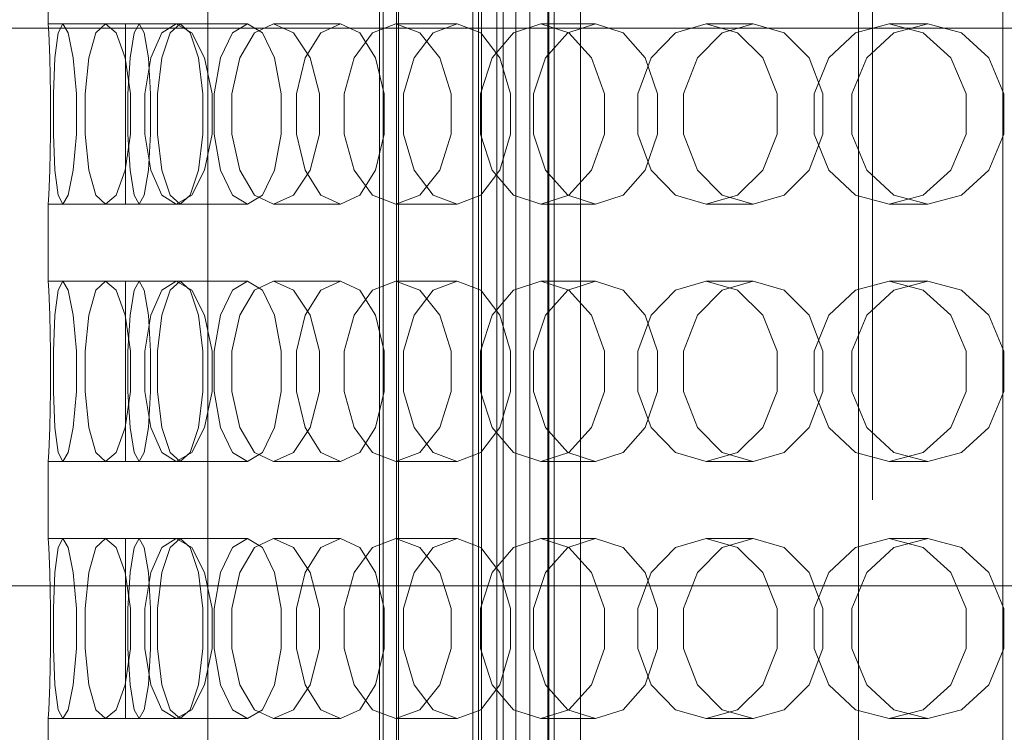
# Model space of a CAD drawing. Header units: millimetres. Extents: x -4395 to 65662, y -65530 to 6847.
# Tile 687 of 1034: x 24051 to 24281, y -18034 to -17868. Entities that reach past the tile are written whole.
import ezdxf

# ---------------------------------------------------------------- set-up
doc = ezdxf.new("R2010")
doc.units = ezdxf.units.MM
for name, color, linetype, lineweight in [('COTAS_P', 1, 'Continuous', 0), ('superior_briquetadora', 7, 'Continuous', 0), ('superior_C02', 7, 'Continuous', 0)]:
    doc.layers.add(name, color=color, linetype=linetype, lineweight=lineweight)
doc.dimstyles.new('R19_100', dxfattribs={"dimtxt": 250, "dimasz": 150, "dimexe": 150, "dimexo": 80, "dimgap": 100, "dimtad": 1, "dimtih": 1, "dimtoh": 1, "dimdsep": 46, "dimcen": 0.09, "dimadec": 0, "dimazin": 0, "dimtfac": 1, "dimtdec": 4, "dimtofl": 0, "dimtmove": 0, "dimatfit": 3, "dimfxl": 1, "dimtolj": 1, "dimtzin": 0, "dimarcsym": 0})

# ---------------------------------------------------------------- blocks, each defined once
blk = doc.blocks.new('DIM_R33_31')
at = {"layer": 'COTAS_P'}
for p, q in [((24250.07, -17080), (24400.07, -17035)), ((26750.07, -17080), (26600.07, -17035)), ((24250.07, -17980), (24250.07, -17080)), ((24250.07, -17080), (26750.07, -17080)), ((24250.07, -17080), (24400.07, -17125)), ((26750.07, -17080), (26600.07, -17125)), ((26750.07, -17980), (26750.07, -17080))]:
    blk.add_line(p, q, dxfattribs=at)
blk.add_text('2500 P', height=250, dxfattribs=at).set_placement((25500.07, -16980))

msp = doc.modelspace()

# ---------------------------------------------------------------- linework, layer by layer
at = {"layer": 'superior_briquetadora'}
for p, q in [((24156.817, -18160), (24156.817, -17800)), ((24246.817, -18160), (24246.817, -17800)), ((24135.067, -17805), (24135.067, -18195)), ((24139.067, -17805), (24139.067, -18195)), ((24095.067, -17816), (24095.067, -18194)), ((24057.817, -17851), (24057.817, -17869)), ((24075.817, -17869), (24057.817, -17869)), ((24057.817, -17869), (24057.923, -17871.08)), ((24061.173, -17869), (24060.089, -17871.08)), ((24079.019, -17869), (24061.173, -17869)), ((24061.173, -17869), (24062.468, -17871.08)), ((24071.183, -17869), (24068.927, -17871.08)), ((24088.57, -17869), (24071.183, -17869)), ((24071.183, -17869), (24073.644, -17871.08)), ((24075.817, -17871.08), (24075.817, -17869)), ((24077.83, -17871.08), (24079.019, -17869)), ((24080.209, -17871.08), (24079.019, -17869)), ((24087.676, -17869), (24084.286, -17871.08)), ((24086.211, -17871.08), (24088.57, -17869)), ((24104.306, -17869), (24087.676, -17869)), ((24087.676, -17869), (24091.261, -17871.08)), ((24090.928, -17871.08), (24088.57, -17869)), ((24100.819, -17871.08), (24104.306, -17869)), ((24107.792, -17871.08), (24104.306, -17869)), ((24110.369, -17869), (24105.904, -17871.08)), ((24125.957, -17869), (24110.369, -17869)), ((24110.369, -17869), (24115.017, -17871.08)), ((24121.402, -17871.08), (24125.957, -17869)), ((24130.513, -17871.08), (24125.957, -17869)), ((24138.875, -17869), (24133.411, -17871.08)), ((24153.155, -17869), (24138.875, -17869)), ((24138.875, -17869), (24144.506, -17871.08)), ((24147.608, -17871.08), (24153.155, -17869)), ((24158.702, -17871.08), (24153.155, -17869)), ((24172.705, -17869), (24166.336, -17871.08)), ((24185.433, -17869), (24172.705, -17869)), ((24172.705, -17869), (24179.223, -17871.08)), ((24178.99, -17871.08), (24185.433, -17869)), ((24191.876, -17871.08), (24185.433, -17869)), ((24211.281, -17869), (24204.116, -17871.08)), ((24222.239, -17869), (24211.281, -17869)), ((24211.281, -17869), (24218.575, -17871.08)), ((24215.01, -17871.08), (24222.239, -17869)), ((24229.467, -17871.08), (24222.239, -17869)), ((24253.942, -17869), (24246.104, -17871.08)), ((24262.942, -17869), (24253.942, -17869)), ((24253.942, -17869), (24261.887, -17871.08)), ((24255.052, -17871.08), (24262.942, -17869)), ((24270.833, -17871.08), (24262.942, -17869)), ((24057.923, -17871.08), (24058.161, -17876.906)), ((24060.089, -17871.08), (24059.371, -17876.906)), ((24062.468, -17871.08), (24063.657, -17876.906)), ((24068.927, -17871.08), (24067.266, -17876.906)), ((24073.644, -17871.08), (24075.765, -17876.906)), ((24075.817, -17876.907), (24075.817, -17871.08)), ((24076.876, -17876.907), (24077.83, -17871.08)), ((24081.162, -17876.907), (24080.209, -17871.08)), ((24084.286, -17871.08), (24081.71, -17876.906)), ((24084.32, -17876.907), (24086.211, -17871.08)), ((24092.819, -17876.907), (24090.928, -17871.08)), ((24091.261, -17871.08), (24094.276, -17876.906)), ((24098.022, -17876.907), (24100.819, -17871.08)), ((24105.904, -17871.08), (24102.458, -17876.906)), ((24110.589, -17876.907), (24107.792, -17871.08)), ((24115.017, -17871.08), (24118.876, -17876.906)), ((24117.748, -17876.907), (24121.402, -17871.08)), ((24133.411, -17871.08), (24129.152, -17876.906)), ((24134.167, -17876.907), (24130.513, -17871.08)), ((24143.16, -17876.907), (24147.608, -17871.08)), ((24144.506, -17871.08), (24149.142, -17876.906)), ((24163.15, -17876.907), (24158.702, -17871.08)), ((24166.336, -17871.08), (24161.338, -17876.906)), ((24173.823, -17876.907), (24178.99, -17871.08)), ((24179.223, -17871.08), (24184.557, -17876.906)), ((24197.042, -17876.907), (24191.876, -17871.08)), ((24204.116, -17871.08), (24198.464, -17876.906)), ((24209.213, -17876.907), (24215.01, -17871.08)), ((24218.575, -17871.08), (24224.516, -17876.906)), ((24235.264, -17876.907), (24229.467, -17871.08)), ((24246.104, -17871.08), (24239.896, -17876.906)), ((24248.724, -17876.907), (24255.052, -17871.08)), ((24261.887, -17871.08), (24268.333, -17876.906)), ((24277.161, -17876.907), (24270.833, -17871.08)), ((24058.161, -17876.906), (24058.352, -17885.326)), ((24059.371, -17876.906), (24059.031, -17885.326)), ((24063.657, -17876.906), (24064.376, -17885.326)), ((24067.266, -17876.906), (24066.401, -17885.326)), ((24075.765, -17876.906), (24076.998, -17885.326)), ((24075.817, -17885.327), (24075.817, -17876.907)), ((24076.347, -17885.327), (24076.876, -17876.907)), ((24081.71, -17876.906), (24080.335, -17885.326)), ((24081.692, -17885.327), (24081.162, -17876.907)), ((24083.271, -17885.327), (24084.32, -17876.907)), ((24093.869, -17885.327), (24092.819, -17876.907)), ((24094.276, -17876.906), (24096.004, -17885.326)), ((24096.471, -17885.327), (24098.022, -17876.907)), ((24102.458, -17876.906), (24100.595, -17885.326)), ((24112.14, -17885.327), (24110.589, -17876.907)), ((24115.721, -17885.327), (24117.748, -17876.907)), ((24118.876, -17876.906), (24121.069, -17885.326)), ((24129.152, -17876.906), (24126.835, -17885.326)), ((24136.194, -17885.327), (24134.167, -17876.907)), ((24140.692, -17885.327), (24143.16, -17876.907)), ((24149.142, -17876.906), (24151.762, -17885.326)), ((24161.338, -17876.906), (24158.606, -17885.326)), ((24165.618, -17885.327), (24163.15, -17876.907)), ((24170.956, -17885.327), (24173.823, -17876.907)), ((24184.557, -17876.906), (24187.56, -17885.326)), ((24198.464, -17876.906), (24195.364, -17885.326)), ((24199.91, -17885.327), (24197.042, -17876.907)), ((24205.996, -17885.327), (24209.213, -17876.907)), ((24224.516, -17876.906), (24227.849, -17885.326)), ((24238.481, -17885.327), (24235.264, -17876.907)), ((24239.896, -17876.906), (24236.479, -17885.326)), ((24245.212, -17885.327), (24248.724, -17876.907)), ((24268.333, -17876.906), (24271.94, -17885.326)), ((24280.673, -17885.327), (24277.161, -17876.907)), ((24058.352, -17885.326), (24058.352, -17894.674)), ((24059.031, -17885.326), (24059.031, -17894.674)), ((24064.376, -17885.326), (24064.376, -17894.674)), ((24066.401, -17885.326), (24066.401, -17894.674)), ((24075.817, -17894.673), (24075.817, -17885.327)), ((24076.347, -17894.673), (24076.347, -17885.327)), ((24076.998, -17885.326), (24076.998, -17894.674)), ((24080.335, -17885.326), (24080.335, -17894.674)), ((24081.692, -17894.673), (24081.692, -17885.327)), ((24083.271, -17894.673), (24083.271, -17885.327)), ((24093.869, -17894.673), (24093.869, -17885.327)), ((24096.004, -17885.326), (24096.005, -17894.674)), ((24096.471, -17894.673), (24096.471, -17885.327)), ((24100.595, -17885.326), (24100.595, -17894.674)), ((24112.14, -17894.673), (24112.14, -17885.327)), ((24115.721, -17894.673), (24115.721, -17885.327)), ((24121.069, -17885.326), (24121.069, -17894.674)), ((24126.835, -17885.326), (24126.835, -17894.674)), ((24136.194, -17894.673), (24136.194, -17885.327)), ((24140.692, -17894.673), (24140.692, -17885.327)), ((24151.762, -17885.326), (24151.762, -17894.674)), ((24158.606, -17885.326), (24158.606, -17894.674)), ((24165.618, -17894.673), (24165.618, -17885.327)), ((24170.956, -17894.673), (24170.956, -17885.327)), ((24187.56, -17885.326), (24187.56, -17894.674)), ((24195.364, -17885.326), (24195.364, -17894.674)), ((24199.91, -17894.673), (24199.91, -17885.327)), ((24205.996, -17894.673), (24205.996, -17885.327)), ((24227.849, -17885.326), (24227.849, -17894.674)), ((24236.479, -17885.326), (24236.479, -17894.674)), ((24238.481, -17894.673), (24238.481, -17885.327)), ((24245.212, -17894.673), (24245.212, -17885.327)), ((24271.94, -17885.326), (24271.94, -17894.674)), ((24280.673, -17894.673), (24280.673, -17885.327)), ((24058.352, -17894.674), (24058.161, -17903.094)), ((24059.031, -17894.674), (24059.371, -17903.094)), ((24064.376, -17894.674), (24063.657, -17903.094)), ((24066.401, -17894.674), (24067.266, -17903.094)), ((24076.998, -17894.674), (24075.765, -17903.094)), ((24075.817, -17903.093), (24075.817, -17894.673)), ((24076.876, -17903.093), (24076.347, -17894.673)), ((24080.335, -17894.674), (24081.71, -17903.094)), ((24081.162, -17903.093), (24081.692, -17894.673)), ((24084.32, -17903.093), (24083.271, -17894.673)), ((24092.819, -17903.093), (24093.869, -17894.673)), ((24096.005, -17894.674), (24094.276, -17903.094)), ((24098.022, -17903.093), (24096.471, -17894.673)), ((24100.595, -17894.674), (24102.458, -17903.094)), ((24110.589, -17903.093), (24112.14, -17894.673)), ((24117.748, -17903.093), (24115.721, -17894.673)), ((24121.069, -17894.674), (24118.876, -17903.094)), ((24126.835, -17894.674), (24129.152, -17903.094)), ((24134.167, -17903.093), (24136.194, -17894.673)), ((24143.16, -17903.093), (24140.692, -17894.673)), ((24151.762, -17894.674), (24149.142, -17903.094)), ((24158.606, -17894.674), (24161.338, -17903.094)), ((24163.15, -17903.093), (24165.618, -17894.673)), ((24173.823, -17903.093), (24170.956, -17894.673)), ((24187.56, -17894.674), (24184.557, -17903.094)), ((24195.364, -17894.674), (24198.464, -17903.094)), ((24197.042, -17903.093), (24199.91, -17894.673)), ((24209.213, -17903.093), (24205.996, -17894.673)), ((24227.849, -17894.674), (24224.516, -17903.094)), ((24235.264, -17903.093), (24238.481, -17894.673)), ((24236.479, -17894.674), (24239.896, -17903.094)), ((24248.724, -17903.093), (24245.212, -17894.673)), ((24271.94, -17894.674), (24268.333, -17903.094)), ((24277.161, -17903.093), (24280.673, -17894.673)), ((24058.161, -17903.094), (24057.923, -17908.92)), ((24059.371, -17903.094), (24060.089, -17908.92)), ((24063.657, -17903.094), (24062.468, -17908.92)), ((24067.266, -17903.094), (24068.927, -17908.92)), ((24075.765, -17903.094), (24073.644, -17908.92)), ((24075.817, -17908.92), (24075.817, -17903.093)), ((24077.83, -17908.92), (24076.876, -17903.093)), ((24080.209, -17908.92), (24081.162, -17903.093)), ((24081.71, -17903.094), (24084.286, -17908.92)), ((24086.211, -17908.92), (24084.32, -17903.093)), ((24090.928, -17908.92), (24092.819, -17903.093)), ((24094.276, -17903.094), (24091.261, -17908.92)), ((24100.819, -17908.92), (24098.022, -17903.093)), ((24102.458, -17903.094), (24105.905, -17908.92)), ((24107.792, -17908.92), (24110.589, -17903.093)), ((24118.876, -17903.094), (24115.017, -17908.92)), ((24121.402, -17908.92), (24117.748, -17903.093)), ((24129.152, -17903.094), (24133.411, -17908.92)), ((24130.513, -17908.92), (24134.167, -17903.093)), ((24147.608, -17908.92), (24143.16, -17903.093)), ((24149.142, -17903.094), (24144.506, -17908.92)), ((24158.702, -17908.92), (24163.15, -17903.093)), ((24161.338, -17903.094), (24166.336, -17908.92)), ((24178.99, -17908.92), (24173.823, -17903.093)), ((24184.557, -17903.094), (24179.223, -17908.92)), ((24191.876, -17908.92), (24197.042, -17903.093)), ((24198.464, -17903.094), (24204.116, -17908.92)), ((24215.01, -17908.92), (24209.213, -17903.093)), ((24224.516, -17903.094), (24218.575, -17908.92)), ((24229.467, -17908.92), (24235.264, -17903.093)), ((24239.896, -17903.094), (24246.104, -17908.92)), ((24255.052, -17908.92), (24248.724, -17903.093)), ((24268.333, -17903.094), (24261.887, -17908.92)), ((24270.833, -17908.92), (24277.161, -17903.093)), ((24057.923, -17908.92), (24057.817, -17911)), ((24060.089, -17908.92), (24061.173, -17911)), ((24062.468, -17908.92), (24061.173, -17911)), ((24068.927, -17908.92), (24071.183, -17911)), ((24073.644, -17908.92), (24071.183, -17911)), ((24075.817, -17911), (24075.817, -17908.92)), ((24079.019, -17911), (24077.83, -17908.92)), ((24079.019, -17911), (24080.209, -17908.92)), ((24084.286, -17908.92), (24087.676, -17911)), ((24088.57, -17911), (24086.211, -17908.92)), ((24091.261, -17908.92), (24087.676, -17911)), ((24088.57, -17911), (24090.928, -17908.92)), ((24104.306, -17911), (24100.819, -17908.92)), ((24104.306, -17911), (24107.792, -17908.92)), ((24105.905, -17908.92), (24110.369, -17911)), ((24115.017, -17908.92), (24110.369, -17911)), ((24125.957, -17911), (24121.402, -17908.92)), ((24125.957, -17911), (24130.513, -17908.92)), ((24133.411, -17908.92), (24138.875, -17911)), ((24144.506, -17908.92), (24138.875, -17911)), ((24153.155, -17911), (24147.608, -17908.92)), ((24153.155, -17911), (24158.702, -17908.92)), ((24166.336, -17908.92), (24172.705, -17911)), ((24179.223, -17908.92), (24172.705, -17911)), ((24185.433, -17911), (24178.99, -17908.92)), ((24185.433, -17911), (24191.876, -17908.92)), ((24204.116, -17908.92), (24211.281, -17911)), ((24218.575, -17908.92), (24211.281, -17911)), ((24222.239, -17911), (24215.01, -17908.92)), ((24222.239, -17911), (24229.467, -17908.92)), ((24246.104, -17908.92), (24253.942, -17911)), ((24261.887, -17908.92), (24253.942, -17911)), ((24262.942, -17911), (24255.052, -17908.92)), ((24262.942, -17911), (24270.833, -17908.92)), ((24075.817, -17911), (24057.817, -17911)), ((24057.817, -17911), (24057.817, -17929)), ((24079.019, -17911), (24061.173, -17911)), ((24088.57, -17911), (24071.183, -17911)), ((24104.306, -17911), (24087.676, -17911)), ((24125.957, -17911), (24110.369, -17911)), ((24153.155, -17911), (24138.875, -17911)), ((24185.433, -17911), (24172.705, -17911)), ((24222.239, -17911), (24211.281, -17911)), ((24262.942, -17911), (24253.942, -17911)), ((24075.817, -17929), (24057.817, -17929)), ((24057.817, -17929), (24057.923, -17931.08)), ((24061.173, -17929), (24060.089, -17931.08)), ((24079.019, -17929), (24061.173, -17929)), ((24061.173, -17929), (24062.468, -17931.08)), ((24071.183, -17929), (24068.927, -17931.08)), ((24088.57, -17929), (24071.183, -17929)), ((24071.183, -17929), (24073.644, -17931.08)), ((24075.817, -17931.08), (24075.817, -17929)), ((24077.83, -17931.08), (24079.019, -17929)), ((24080.209, -17931.08), (24079.019, -17929)), ((24087.676, -17929), (24084.286, -17931.08)), ((24086.211, -17931.08), (24088.57, -17929)), ((24104.306, -17929), (24087.676, -17929)), ((24087.676, -17929), (24091.261, -17931.08)), ((24090.928, -17931.08), (24088.57, -17929)), ((24100.819, -17931.08), (24104.306, -17929)), ((24107.792, -17931.08), (24104.306, -17929)), ((24110.369, -17929), (24105.904, -17931.08)), ((24125.957, -17929), (24110.369, -17929)), ((24110.369, -17929), (24115.017, -17931.08)), ((24121.402, -17931.08), (24125.957, -17929)), ((24130.513, -17931.08), (24125.957, -17929)), ((24138.875, -17929), (24133.411, -17931.08)), ((24153.155, -17929), (24138.875, -17929)), ((24138.875, -17929), (24144.506, -17931.08)), ((24147.608, -17931.08), (24153.155, -17929)), ((24158.702, -17931.08), (24153.155, -17929)), ((24172.705, -17929), (24166.336, -17931.08)), ((24185.433, -17929), (24172.705, -17929)), ((24172.705, -17929), (24179.223, -17931.08)), ((24178.99, -17931.08), (24185.433, -17929)), ((24191.876, -17931.08), (24185.433, -17929)), ((24211.281, -17929), (24204.116, -17931.08)), ((24222.239, -17929), (24211.281, -17929)), ((24211.281, -17929), (24218.575, -17931.08)), ((24215.01, -17931.08), (24222.239, -17929)), ((24229.467, -17931.08), (24222.239, -17929)), ((24253.942, -17929), (24246.104, -17931.08)), ((24262.942, -17929), (24253.942, -17929)), ((24253.942, -17929), (24261.887, -17931.08)), ((24255.052, -17931.08), (24262.942, -17929)), ((24270.833, -17931.08), (24262.942, -17929)), ((24057.923, -17931.08), (24058.161, -17936.906)), ((24060.089, -17931.08), (24059.371, -17936.906)), ((24062.468, -17931.08), (24063.657, -17936.906)), ((24068.927, -17931.08), (24067.266, -17936.906)), ((24073.644, -17931.08), (24075.765, -17936.906)), ((24075.817, -17936.907), (24075.817, -17931.08)), ((24076.876, -17936.907), (24077.83, -17931.08)), ((24081.162, -17936.907), (24080.209, -17931.08)), ((24084.286, -17931.08), (24081.71, -17936.906)), ((24084.32, -17936.907), (24086.211, -17931.08)), ((24092.819, -17936.907), (24090.928, -17931.08)), ((24091.261, -17931.08), (24094.276, -17936.906)), ((24098.022, -17936.907), (24100.819, -17931.08)), ((24105.904, -17931.08), (24102.458, -17936.906)), ((24110.589, -17936.907), (24107.792, -17931.08)), ((24115.017, -17931.08), (24118.876, -17936.906)), ((24117.748, -17936.907), (24121.402, -17931.08)), ((24133.411, -17931.08), (24129.152, -17936.906)), ((24134.167, -17936.907), (24130.513, -17931.08)), ((24143.16, -17936.907), (24147.608, -17931.08)), ((24144.506, -17931.08), (24149.142, -17936.906)), ((24163.15, -17936.907), (24158.702, -17931.08)), ((24166.336, -17931.08), (24161.338, -17936.906)), ((24173.823, -17936.907), (24178.99, -17931.08)), ((24179.223, -17931.08), (24184.557, -17936.906)), ((24197.042, -17936.907), (24191.876, -17931.08)), ((24204.116, -17931.08), (24198.464, -17936.906)), ((24209.213, -17936.907), (24215.01, -17931.08)), ((24218.575, -17931.08), (24224.516, -17936.906)), ((24235.264, -17936.907), (24229.467, -17931.08)), ((24246.104, -17931.08), (24239.896, -17936.906)), ((24248.724, -17936.907), (24255.052, -17931.08)), ((24261.887, -17931.08), (24268.333, -17936.906)), ((24277.161, -17936.907), (24270.833, -17931.08)), ((24058.161, -17936.906), (24058.352, -17945.326)), ((24059.371, -17936.906), (24059.031, -17945.326)), ((24063.657, -17936.906), (24064.376, -17945.326)), ((24067.266, -17936.906), (24066.401, -17945.326)), ((24075.765, -17936.906), (24076.998, -17945.326)), ((24075.817, -17945.327), (24075.817, -17936.907)), ((24076.347, -17945.327), (24076.876, -17936.907)), ((24081.71, -17936.906), (24080.335, -17945.326)), ((24081.692, -17945.327), (24081.162, -17936.907)), ((24083.271, -17945.327), (24084.32, -17936.907)), ((24093.869, -17945.327), (24092.819, -17936.907)), ((24094.276, -17936.906), (24096.004, -17945.326)), ((24096.471, -17945.327), (24098.022, -17936.907)), ((24102.458, -17936.906), (24100.595, -17945.326)), ((24112.14, -17945.327), (24110.589, -17936.907)), ((24115.721, -17945.327), (24117.748, -17936.907)), ((24118.876, -17936.906), (24121.069, -17945.326)), ((24129.152, -17936.906), (24126.835, -17945.326)), ((24136.194, -17945.327), (24134.167, -17936.907)), ((24140.692, -17945.327), (24143.16, -17936.907)), ((24149.142, -17936.906), (24151.762, -17945.326)), ((24161.338, -17936.906), (24158.606, -17945.326)), ((24165.618, -17945.327), (24163.15, -17936.907)), ((24170.956, -17945.327), (24173.823, -17936.907)), ((24184.557, -17936.906), (24187.56, -17945.326)), ((24198.464, -17936.906), (24195.364, -17945.326)), ((24199.91, -17945.327), (24197.042, -17936.907)), ((24205.996, -17945.327), (24209.213, -17936.907)), ((24224.516, -17936.906), (24227.849, -17945.326)), ((24238.481, -17945.327), (24235.264, -17936.907)), ((24239.896, -17936.906), (24236.479, -17945.326)), ((24245.212, -17945.327), (24248.724, -17936.907)), ((24268.333, -17936.906), (24271.94, -17945.326)), ((24280.673, -17945.327), (24277.161, -17936.907)), ((24058.352, -17945.326), (24058.352, -17954.674)), ((24059.031, -17945.326), (24059.031, -17954.674)), ((24064.376, -17945.326), (24064.376, -17954.674)), ((24066.401, -17945.326), (24066.401, -17954.674)), ((24075.817, -17954.673), (24075.817, -17945.327)), ((24076.347, -17954.673), (24076.347, -17945.327)), ((24076.998, -17945.326), (24076.998, -17954.674)), ((24080.335, -17945.326), (24080.335, -17954.674)), ((24081.692, -17954.673), (24081.692, -17945.327)), ((24083.271, -17954.673), (24083.271, -17945.327)), ((24093.869, -17954.673), (24093.869, -17945.327)), ((24096.004, -17945.326), (24096.005, -17954.674)), ((24096.471, -17954.673), (24096.471, -17945.327)), ((24100.595, -17945.326), (24100.595, -17954.674)), ((24112.14, -17954.673), (24112.14, -17945.327)), ((24115.721, -17954.673), (24115.721, -17945.327)), ((24121.069, -17945.326), (24121.069, -17954.674)), ((24126.835, -17945.326), (24126.835, -17954.674)), ((24136.194, -17954.673), (24136.194, -17945.327)), ((24140.692, -17954.673), (24140.692, -17945.327)), ((24151.762, -17945.326), (24151.762, -17954.674)), ((24158.606, -17945.326), (24158.606, -17954.674)), ((24165.618, -17954.673), (24165.618, -17945.327)), ((24170.956, -17954.673), (24170.956, -17945.327)), ((24187.56, -17945.326), (24187.56, -17954.674)), ((24195.364, -17945.326), (24195.364, -17954.674)), ((24199.91, -17954.673), (24199.91, -17945.327)), ((24205.996, -17954.673), (24205.996, -17945.327)), ((24227.849, -17945.326), (24227.849, -17954.674)), ((24236.479, -17945.326), (24236.479, -17954.674)), ((24238.481, -17954.673), (24238.481, -17945.327)), ((24245.212, -17954.673), (24245.212, -17945.327)), ((24271.94, -17945.326), (24271.94, -17954.674)), ((24280.673, -17954.673), (24280.673, -17945.327)), ((24058.352, -17954.674), (24058.161, -17963.094)), ((24059.031, -17954.674), (24059.371, -17963.094)), ((24064.376, -17954.674), (24063.657, -17963.094)), ((24066.401, -17954.674), (24067.266, -17963.094)), ((24076.998, -17954.674), (24075.765, -17963.094)), ((24075.817, -17963.093), (24075.817, -17954.673)), ((24076.876, -17963.093), (24076.347, -17954.673)), ((24080.335, -17954.674), (24081.71, -17963.094)), ((24081.162, -17963.093), (24081.692, -17954.673)), ((24084.32, -17963.093), (24083.271, -17954.673)), ((24092.819, -17963.093), (24093.869, -17954.673)), ((24096.005, -17954.674), (24094.276, -17963.094)), ((24098.022, -17963.093), (24096.471, -17954.673)), ((24100.595, -17954.674), (24102.458, -17963.094)), ((24110.589, -17963.093), (24112.14, -17954.673)), ((24117.748, -17963.093), (24115.721, -17954.673)), ((24121.069, -17954.674), (24118.876, -17963.094)), ((24126.835, -17954.674), (24129.152, -17963.094)), ((24134.167, -17963.093), (24136.194, -17954.673)), ((24143.16, -17963.093), (24140.692, -17954.673)), ((24151.762, -17954.674), (24149.142, -17963.094)), ((24158.606, -17954.674), (24161.338, -17963.094)), ((24163.15, -17963.093), (24165.618, -17954.673)), ((24173.823, -17963.093), (24170.956, -17954.673)), ((24187.56, -17954.674), (24184.557, -17963.094)), ((24195.364, -17954.674), (24198.464, -17963.094)), ((24197.042, -17963.093), (24199.91, -17954.673)), ((24209.213, -17963.093), (24205.996, -17954.673)), ((24227.849, -17954.674), (24224.516, -17963.094)), ((24235.264, -17963.093), (24238.481, -17954.673)), ((24236.479, -17954.674), (24239.896, -17963.094)), ((24248.724, -17963.093), (24245.212, -17954.673)), ((24271.94, -17954.674), (24268.333, -17963.094)), ((24277.161, -17963.093), (24280.673, -17954.673)), ((24058.161, -17963.094), (24057.923, -17968.92)), ((24059.371, -17963.094), (24060.089, -17968.92)), ((24063.657, -17963.094), (24062.468, -17968.92)), ((24067.266, -17963.094), (24068.927, -17968.92)), ((24075.765, -17963.094), (24073.644, -17968.92)), ((24075.817, -17968.92), (24075.817, -17963.093)), ((24077.83, -17968.92), (24076.876, -17963.093)), ((24080.209, -17968.92), (24081.162, -17963.093)), ((24081.71, -17963.094), (24084.286, -17968.92)), ((24086.211, -17968.92), (24084.32, -17963.093)), ((24090.928, -17968.92), (24092.819, -17963.093)), ((24094.276, -17963.094), (24091.261, -17968.92)), ((24100.819, -17968.92), (24098.022, -17963.093)), ((24102.458, -17963.094), (24105.905, -17968.92)), ((24107.792, -17968.92), (24110.589, -17963.093)), ((24118.876, -17963.094), (24115.017, -17968.92)), ((24121.402, -17968.92), (24117.748, -17963.093)), ((24129.152, -17963.094), (24133.411, -17968.92)), ((24130.513, -17968.92), (24134.167, -17963.093)), ((24147.608, -17968.92), (24143.16, -17963.093)), ((24149.142, -17963.094), (24144.506, -17968.92)), ((24158.702, -17968.92), (24163.15, -17963.093)), ((24161.338, -17963.094), (24166.336, -17968.92)), ((24178.99, -17968.92), (24173.823, -17963.093)), ((24184.557, -17963.094), (24179.223, -17968.92)), ((24191.876, -17968.92), (24197.042, -17963.093)), ((24198.464, -17963.094), (24204.116, -17968.92)), ((24215.01, -17968.92), (24209.213, -17963.093)), ((24224.516, -17963.094), (24218.575, -17968.92)), ((24229.467, -17968.92), (24235.264, -17963.093)), ((24239.896, -17963.094), (24246.104, -17968.92)), ((24255.052, -17968.92), (24248.724, -17963.093)), ((24268.333, -17963.094), (24261.887, -17968.92)), ((24270.833, -17968.92), (24277.161, -17963.093)), ((24057.923, -17968.92), (24057.817, -17971)), ((24075.817, -17971), (24057.817, -17971)), ((24057.817, -17971), (24057.817, -17989)), ((24060.089, -17968.92), (24061.173, -17971)), ((24062.468, -17968.92), (24061.173, -17971)), ((24079.019, -17971), (24061.173, -17971)), ((24068.927, -17968.92), (24071.183, -17971)), ((24073.644, -17968.92), (24071.183, -17971)), ((24088.57, -17971), (24071.183, -17971)), ((24075.817, -17971), (24075.817, -17968.92)), ((24079.019, -17971), (24077.83, -17968.92)), ((24079.019, -17971), (24080.209, -17968.92)), ((24084.286, -17968.92), (24087.676, -17971)), ((24088.57, -17971), (24086.211, -17968.92)), ((24091.261, -17968.92), (24087.676, -17971)), ((24104.306, -17971), (24087.676, -17971)), ((24088.57, -17971), (24090.928, -17968.92)), ((24104.306, -17971), (24100.819, -17968.92)), ((24104.306, -17971), (24107.792, -17968.92)), ((24105.905, -17968.92), (24110.369, -17971)), ((24115.017, -17968.92), (24110.369, -17971)), ((24125.957, -17971), (24110.369, -17971)), ((24125.957, -17971), (24121.402, -17968.92)), ((24125.957, -17971), (24130.513, -17968.92)), ((24133.411, -17968.92), (24138.875, -17971)), ((24144.506, -17968.92), (24138.875, -17971)), ((24153.155, -17971), (24138.875, -17971)), ((24153.155, -17971), (24147.608, -17968.92)), ((24153.155, -17971), (24158.702, -17968.92)), ((24166.336, -17968.92), (24172.705, -17971)), ((24179.223, -17968.92), (24172.705, -17971)), ((24185.433, -17971), (24172.705, -17971)), ((24185.433, -17971), (24178.99, -17968.92)), ((24185.433, -17971), (24191.876, -17968.92)), ((24204.116, -17968.92), (24211.281, -17971)), ((24218.575, -17968.92), (24211.281, -17971)), ((24222.239, -17971), (24211.281, -17971)), ((24222.239, -17971), (24215.01, -17968.92)), ((24222.239, -17971), (24229.467, -17968.92)), ((24246.104, -17968.92), (24253.942, -17971)), ((24261.887, -17968.92), (24253.942, -17971)), ((24262.942, -17971), (24253.942, -17971)), ((24262.942, -17971), (24255.052, -17968.92)), ((24262.942, -17971), (24270.833, -17968.92)), ((24075.817, -17989), (24057.817, -17989)), ((24057.817, -17989), (24057.923, -17991.08)), ((24061.173, -17989), (24060.089, -17991.08)), ((24079.019, -17989), (24061.173, -17989)), ((24061.173, -17989), (24062.468, -17991.08)), ((24071.183, -17989), (24068.927, -17991.08)), ((24088.57, -17989), (24071.183, -17989)), ((24071.183, -17989), (24073.644, -17991.08)), ((24075.817, -17991.08), (24075.817, -17989)), ((24077.83, -17991.08), (24079.019, -17989)), ((24080.209, -17991.08), (24079.019, -17989)), ((24087.676, -17989), (24084.286, -17991.08)), ((24086.211, -17991.08), (24088.57, -17989)), ((24104.306, -17989), (24087.676, -17989)), ((24087.676, -17989), (24091.261, -17991.08)), ((24090.928, -17991.08), (24088.57, -17989)), ((24100.819, -17991.08), (24104.306, -17989)), ((24107.792, -17991.08), (24104.306, -17989)), ((24110.369, -17989), (24105.904, -17991.08)), ((24125.957, -17989), (24110.369, -17989)), ((24110.369, -17989), (24115.017, -17991.08)), ((24121.402, -17991.08), (24125.957, -17989)), ((24130.513, -17991.08), (24125.957, -17989)), ((24138.875, -17989), (24133.411, -17991.08)), ((24153.155, -17989), (24138.875, -17989)), ((24138.875, -17989), (24144.506, -17991.08)), ((24147.608, -17991.08), (24153.155, -17989)), ((24158.702, -17991.08), (24153.155, -17989)), ((24172.705, -17989), (24166.336, -17991.08)), ((24185.433, -17989), (24172.705, -17989)), ((24172.705, -17989), (24179.223, -17991.08)), ((24178.99, -17991.08), (24185.433, -17989)), ((24191.876, -17991.08), (24185.433, -17989)), ((24211.281, -17989), (24204.116, -17991.08)), ((24222.239, -17989), (24211.281, -17989)), ((24211.281, -17989), (24218.575, -17991.08)), ((24215.01, -17991.08), (24222.239, -17989)), ((24229.467, -17991.08), (24222.239, -17989)), ((24253.942, -17989), (24246.104, -17991.08)), ((24262.942, -17989), (24253.942, -17989)), ((24253.942, -17989), (24261.887, -17991.08)), ((24255.052, -17991.08), (24262.942, -17989)), ((24270.833, -17991.08), (24262.942, -17989)), ((24057.923, -17991.08), (24058.161, -17996.906)), ((24060.089, -17991.08), (24059.371, -17996.906)), ((24062.468, -17991.08), (24063.657, -17996.906)), ((24068.927, -17991.08), (24067.266, -17996.906)), ((24073.644, -17991.08), (24075.765, -17996.906)), ((24075.817, -17996.907), (24075.817, -17991.08)), ((24076.876, -17996.907), (24077.83, -17991.08)), ((24081.162, -17996.907), (24080.209, -17991.08)), ((24084.286, -17991.08), (24081.71, -17996.906)), ((24084.32, -17996.907), (24086.211, -17991.08)), ((24092.819, -17996.907), (24090.928, -17991.08)), ((24091.261, -17991.08), (24094.276, -17996.906)), ((24098.022, -17996.907), (24100.819, -17991.08)), ((24105.904, -17991.08), (24102.458, -17996.906)), ((24110.589, -17996.907), (24107.792, -17991.08)), ((24115.017, -17991.08), (24118.876, -17996.906)), ((24117.748, -17996.907), (24121.402, -17991.08)), ((24133.411, -17991.08), (24129.152, -17996.906)), ((24134.167, -17996.907), (24130.513, -17991.08)), ((24143.16, -17996.907), (24147.608, -17991.08)), ((24144.506, -17991.08), (24149.142, -17996.906)), ((24163.15, -17996.907), (24158.702, -17991.08)), ((24166.336, -17991.08), (24161.338, -17996.906)), ((24173.823, -17996.907), (24178.99, -17991.08)), ((24179.223, -17991.08), (24184.557, -17996.906)), ((24197.042, -17996.907), (24191.876, -17991.08)), ((24204.116, -17991.08), (24198.464, -17996.906)), ((24209.213, -17996.907), (24215.01, -17991.08)), ((24218.575, -17991.08), (24224.516, -17996.906)), ((24235.264, -17996.907), (24229.467, -17991.08)), ((24246.104, -17991.08), (24239.896, -17996.906)), ((24248.724, -17996.907), (24255.052, -17991.08)), ((24261.887, -17991.08), (24268.333, -17996.906)), ((24277.161, -17996.907), (24270.833, -17991.08)), ((24058.161, -17996.906), (24058.352, -18005.326)), ((24059.371, -17996.906), (24059.031, -18005.326)), ((24063.657, -17996.906), (24064.376, -18005.326)), ((24067.266, -17996.906), (24066.401, -18005.326)), ((24075.765, -17996.906), (24076.998, -18005.326)), ((24075.817, -18005.327), (24075.817, -17996.907)), ((24076.347, -18005.327), (24076.876, -17996.907)), ((24081.71, -17996.906), (24080.335, -18005.326)), ((24081.692, -18005.327), (24081.162, -17996.907)), ((24083.271, -18005.327), (24084.32, -17996.907)), ((24093.869, -18005.327), (24092.819, -17996.907)), ((24094.276, -17996.906), (24096.004, -18005.326)), ((24096.471, -18005.327), (24098.022, -17996.907)), ((24102.458, -17996.906), (24100.595, -18005.326)), ((24112.14, -18005.327), (24110.589, -17996.907)), ((24115.721, -18005.327), (24117.748, -17996.907)), ((24118.876, -17996.906), (24121.069, -18005.326)), ((24129.152, -17996.906), (24126.835, -18005.326)), ((24136.194, -18005.327), (24134.167, -17996.907)), ((24140.692, -18005.327), (24143.16, -17996.907)), ((24149.142, -17996.906), (24151.762, -18005.326)), ((24161.338, -17996.906), (24158.606, -18005.326)), ((24165.618, -18005.327), (24163.15, -17996.907)), ((24170.956, -18005.327), (24173.823, -17996.907)), ((24184.557, -17996.906), (24187.56, -18005.326)), ((24198.464, -17996.906), (24195.364, -18005.326)), ((24199.91, -18005.327), (24197.042, -17996.907)), ((24205.996, -18005.327), (24209.213, -17996.907)), ((24224.516, -17996.906), (24227.849, -18005.326)), ((24238.481, -18005.327), (24235.264, -17996.907)), ((24239.896, -17996.906), (24236.479, -18005.326)), ((24245.212, -18005.327), (24248.724, -17996.907)), ((24268.333, -17996.906), (24271.94, -18005.326)), ((24280.673, -18005.327), (24277.161, -17996.907)), ((24058.352, -18005.326), (24058.352, -18014.674)), ((24059.031, -18005.326), (24059.031, -18014.674)), ((24064.376, -18005.326), (24064.376, -18014.674)), ((24066.401, -18005.326), (24066.401, -18014.674)), ((24075.817, -18014.673), (24075.817, -18005.327)), ((24076.347, -18014.673), (24076.347, -18005.327)), ((24076.998, -18005.326), (24076.998, -18014.674)), ((24080.335, -18005.326), (24080.335, -18014.674)), ((24081.692, -18014.673), (24081.692, -18005.327)), ((24083.271, -18014.673), (24083.271, -18005.327)), ((24093.869, -18014.673), (24093.869, -18005.327)), ((24096.004, -18005.326), (24096.005, -18014.674)), ((24096.471, -18014.673), (24096.471, -18005.327)), ((24100.595, -18005.326), (24100.595, -18014.674)), ((24112.14, -18014.673), (24112.14, -18005.327)), ((24115.721, -18014.673), (24115.721, -18005.327)), ((24121.069, -18005.326), (24121.069, -18014.674)), ((24126.835, -18005.326), (24126.835, -18014.674)), ((24136.194, -18014.673), (24136.194, -18005.327)), ((24140.692, -18014.673), (24140.692, -18005.327)), ((24151.762, -18005.326), (24151.762, -18014.674)), ((24158.606, -18005.326), (24158.606, -18014.674)), ((24165.618, -18014.673), (24165.618, -18005.327)), ((24170.956, -18014.673), (24170.956, -18005.327)), ((24187.56, -18005.326), (24187.56, -18014.674)), ((24195.364, -18005.326), (24195.364, -18014.674)), ((24199.91, -18014.673), (24199.91, -18005.327)), ((24205.996, -18014.673), (24205.996, -18005.327)), ((24227.849, -18005.326), (24227.849, -18014.674)), ((24236.479, -18005.326), (24236.479, -18014.674)), ((24238.481, -18014.673), (24238.481, -18005.327)), ((24245.212, -18014.673), (24245.212, -18005.327)), ((24271.94, -18005.326), (24271.94, -18014.674)), ((24280.673, -18014.673), (24280.673, -18005.327)), ((24058.352, -18014.674), (24058.161, -18023.094)), ((24059.031, -18014.674), (24059.371, -18023.094)), ((24064.376, -18014.674), (24063.657, -18023.094)), ((24066.401, -18014.674), (24067.266, -18023.094)), ((24076.998, -18014.674), (24075.765, -18023.094)), ((24075.817, -18023.093), (24075.817, -18014.673)), ((24076.876, -18023.093), (24076.347, -18014.673)), ((24080.335, -18014.674), (24081.71, -18023.094)), ((24081.162, -18023.093), (24081.692, -18014.673)), ((24084.32, -18023.093), (24083.271, -18014.673)), ((24092.819, -18023.093), (24093.869, -18014.673)), ((24096.005, -18014.674), (24094.276, -18023.094)), ((24098.022, -18023.093), (24096.471, -18014.673)), ((24100.595, -18014.674), (24102.458, -18023.094)), ((24110.589, -18023.093), (24112.14, -18014.673)), ((24117.748, -18023.093), (24115.721, -18014.673)), ((24121.069, -18014.674), (24118.876, -18023.094)), ((24126.835, -18014.674), (24129.152, -18023.094)), ((24134.167, -18023.093), (24136.194, -18014.673)), ((24143.16, -18023.093), (24140.692, -18014.673)), ((24151.762, -18014.674), (24149.142, -18023.094)), ((24158.606, -18014.674), (24161.338, -18023.094)), ((24163.15, -18023.093), (24165.618, -18014.673)), ((24173.823, -18023.093), (24170.956, -18014.673)), ((24187.56, -18014.674), (24184.557, -18023.094)), ((24195.364, -18014.674), (24198.464, -18023.094)), ((24197.042, -18023.093), (24199.91, -18014.673)), ((24209.213, -18023.093), (24205.996, -18014.673)), ((24227.849, -18014.674), (24224.516, -18023.094)), ((24235.264, -18023.093), (24238.481, -18014.673)), ((24236.479, -18014.674), (24239.896, -18023.094)), ((24248.724, -18023.093), (24245.212, -18014.673)), ((24271.94, -18014.674), (24268.333, -18023.094)), ((24277.161, -18023.093), (24280.673, -18014.673)), ((24058.161, -18023.094), (24057.923, -18028.92)), ((24059.371, -18023.094), (24060.089, -18028.92)), ((24063.657, -18023.094), (24062.468, -18028.92)), ((24067.266, -18023.094), (24068.927, -18028.92)), ((24075.765, -18023.094), (24073.644, -18028.92)), ((24075.817, -18028.92), (24075.817, -18023.093)), ((24077.83, -18028.92), (24076.876, -18023.093)), ((24080.209, -18028.92), (24081.162, -18023.093)), ((24081.71, -18023.094), (24084.286, -18028.92)), ((24086.211, -18028.92), (24084.32, -18023.093)), ((24090.928, -18028.92), (24092.819, -18023.093)), ((24094.276, -18023.094), (24091.261, -18028.92)), ((24100.819, -18028.92), (24098.022, -18023.093)), ((24102.458, -18023.094), (24105.905, -18028.92)), ((24107.792, -18028.92), (24110.589, -18023.093)), ((24118.876, -18023.094), (24115.017, -18028.92)), ((24121.402, -18028.92), (24117.748, -18023.093)), ((24129.152, -18023.094), (24133.411, -18028.92)), ((24130.513, -18028.92), (24134.167, -18023.093)), ((24147.608, -18028.92), (24143.16, -18023.093)), ((24149.142, -18023.094), (24144.506, -18028.92)), ((24158.702, -18028.92), (24163.15, -18023.093)), ((24161.338, -18023.094), (24166.336, -18028.92)), ((24178.99, -18028.92), (24173.823, -18023.093)), ((24184.557, -18023.094), (24179.223, -18028.92)), ((24191.876, -18028.92), (24197.042, -18023.093)), ((24198.464, -18023.094), (24204.116, -18028.92)), ((24215.01, -18028.92), (24209.213, -18023.093)), ((24224.516, -18023.094), (24218.575, -18028.92)), ((24229.467, -18028.92), (24235.264, -18023.093)), ((24239.896, -18023.094), (24246.104, -18028.92)), ((24255.052, -18028.92), (24248.724, -18023.093)), ((24268.333, -18023.094), (24261.887, -18028.92)), ((24270.833, -18028.92), (24277.161, -18023.093)), ((24057.923, -18028.92), (24057.817, -18031)), ((24060.089, -18028.92), (24061.173, -18031)), ((24062.468, -18028.92), (24061.173, -18031)), ((24068.927, -18028.92), (24071.183, -18031)), ((24073.644, -18028.92), (24071.183, -18031)), ((24075.817, -18031), (24075.817, -18028.92)), ((24079.019, -18031), (24077.83, -18028.92)), ((24079.019, -18031), (24080.209, -18028.92)), ((24084.286, -18028.92), (24087.676, -18031)), ((24088.57, -18031), (24086.211, -18028.92)), ((24091.261, -18028.92), (24087.676, -18031)), ((24088.57, -18031), (24090.928, -18028.92)), ((24104.306, -18031), (24100.819, -18028.92)), ((24104.306, -18031), (24107.792, -18028.92)), ((24105.905, -18028.92), (24110.369, -18031)), ((24115.017, -18028.92), (24110.369, -18031)), ((24125.957, -18031), (24121.402, -18028.92)), ((24125.957, -18031), (24130.513, -18028.92)), ((24133.411, -18028.92), (24138.875, -18031)), ((24144.506, -18028.92), (24138.875, -18031)), ((24153.155, -18031), (24147.608, -18028.92)), ((24153.155, -18031), (24158.702, -18028.92)), ((24166.336, -18028.92), (24172.705, -18031)), ((24179.223, -18028.92), (24172.705, -18031)), ((24185.433, -18031), (24178.99, -18028.92)), ((24185.433, -18031), (24191.876, -18028.92)), ((24204.116, -18028.92), (24211.281, -18031)), ((24218.575, -18028.92), (24211.281, -18031)), ((24222.239, -18031), (24215.01, -18028.92)), ((24222.239, -18031), (24229.467, -18028.92)), ((24246.104, -18028.92), (24253.942, -18031)), ((24261.887, -18028.92), (24253.942, -18031)), ((24262.942, -18031), (24255.052, -18028.92)), ((24262.942, -18031), (24270.833, -18028.92)), ((24075.817, -18031), (24057.817, -18031)), ((24057.817, -18031), (24057.817, -18049)), ((24079.019, -18031), (24061.173, -18031)), ((24088.57, -18031), (24071.183, -18031)), ((24104.306, -18031), (24087.676, -18031)), ((24125.957, -18031), (24110.369, -18031)), ((24153.155, -18031), (24138.875, -18031)), ((24185.433, -18031), (24172.705, -18031)), ((24222.239, -18031), (24211.281, -18031)), ((24262.942, -18031), (24253.942, -18031))]:
    msp.add_line(p, q, dxfattribs=at)
at = {"layer": 'superior_C02'}
for p, q in [((24280.488, -15750), (24280.488, -20250)), ((24135.917, -17550), (24135.917, -18450)), ((24139.494, -18450), (24139.494, -17550)), ((24158.826, -18450), (24158.826, -17550)), ((24162.403, -17550), (24162.403, -18450)), ((24166.894, -17750), (24166.894, -18250)), ((24174.346, -18250), (24174.346, -17750)), ((24174.531, -18250), (24174.531, -17750)), ((24181.982, -17750), (24181.982, -18250)), ((24158.187, -17775), (24158.187, -18225)), ((24163.914, -18225), (24163.914, -17775)), ((24170.109, -18225), (24170.109, -17775)), ((24175.836, -17775), (24175.836, -18225)), ((23851.323, -17870), (24524.933, -17870)), ((24526.711, -17870), (23853.102, -17870)), ((23851.323, -18000), (24524.933, -18000)), ((24526.711, -18000), (23853.102, -18000))]:
    msp.add_line(p, q, dxfattribs=at)

# ---------------------------------------------------------------- dimensions: what is measured, and where the dimension line sits
at = {"layer": 'COTAS_P'}
dim = msp.add_aligned_dim(p1=(24250.067, -17980), p2=(26750.067, -17980), distance=900, text='<> P', dimstyle='R19_100', dxfattribs=at)
dim.commit()
dim.dimension.update_dxf_attribs({"geometry": 'DIM_R33_31', "text_midpoint": (25500.067, -17080)})

doc.saveas('drawing.dxf')
